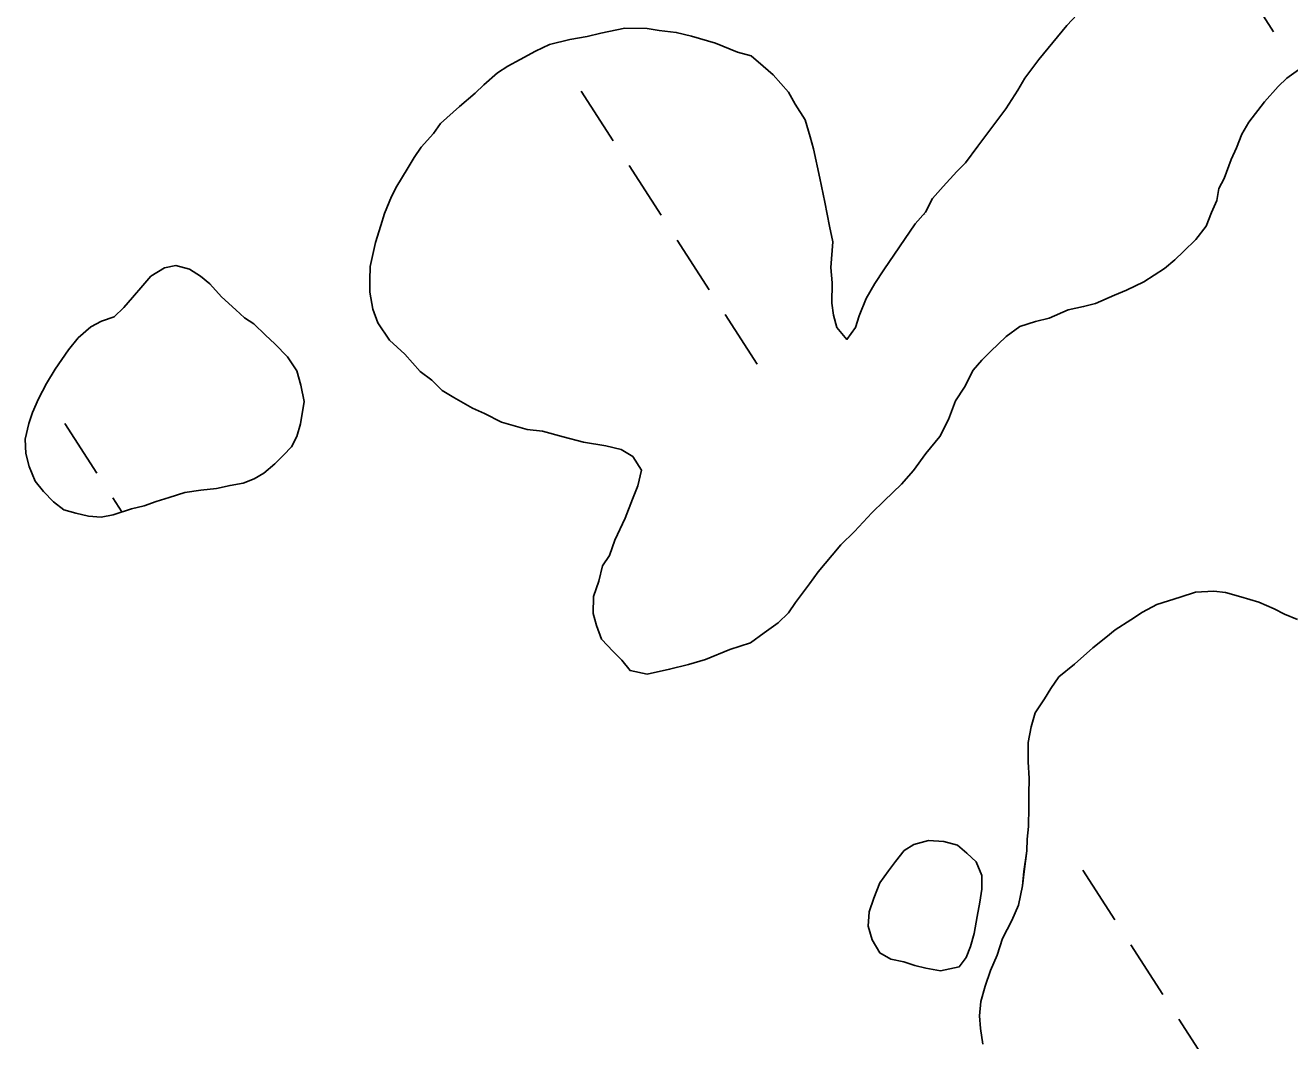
# Model space of a CAD drawing. Extents: x 3937982 to 3958556, y 219448 to 241894.
# Drawn here: x 3944450 to 3944792.4, y 232833.6 to 233108.6 of the extents above; entities that cross this region are included whole.
import ezdxf

# ---------------------------------------------------------------- set-up
doc = ezdxf.new("R2010")
doc.units = 0
doc.layers.add('V-TOPO-SHOR', color=7, linetype='Continuous')
doc.layers.add('V-WETL-SWMP', color=7, linetype='Continuous')

msp = doc.modelspace()

# ---------------------------------------------------------------- linework, layer by layer
at = {"layer": 'V-TOPO-SHOR'}
for points in [[(3944736.272, 233113.05), (3944732.039, 233108.466), (3944728.268, 233103.881), (3944724.496, 233099.293), (3944720.72, 233094.241), (3944718.821, 233091.022), (3944715.509, 233085.965), (3944711.733, 233080.913), (3944707.956, 233075.862), (3944704.649, 233071.269), (3944702.3, 233068.981), (3944698.536, 233064.856), (3944695.709, 233061.649), (3944693.807, 233057.965), (3944690.98, 233054.756), (3944682.469, 233042.347)], [(3944682.469, 233042.347), (3944680.102, 233038.669), (3944677.73, 233034.527), (3944675.813, 233029.915), (3944674.842, 233026.682), (3944672.481, 233023.466), (3944669.743, 233026.749), (3944668.858, 233030.008), (3944668.436, 233033.26), (3944668.512, 233038.822), (3944668.102, 233043.002), (3944668.659, 233049.951), (3944667.787, 233054.135), (3944666.482, 233060.646), (3944665.178, 233067.154), (3944663.427, 233075.061), (3944662.544, 233078.32), (3944661.213, 233082.975), (3944658.487, 233087.184), (3944656.674, 233090.454), (3944652.564, 233095.146), (3944649.812, 233097.501), (3944646.604, 233100.326), (3944642.908, 233101.302), (3944636.909, 233103.701), (3944630.444, 233105.64), (3944626.282, 233106.623), (3944621.654, 233107.15), (3944618.414, 233107.655), (3944612.386, 233107.735), (3944605.876, 233106.431), (3944602.155, 233105.552), (3944597.506, 233104.688), (3944591.925, 233103.369), (3944588.189, 233101.565), (3944583.987, 233099.302), (3944580.716, 233097.489), (3944577.91, 233095.673), (3944574.158, 233092.476), (3944571.809, 233090.188), (3944567.586, 233086.534), (3944562.425, 233081.965), (3944560.533, 233079.209), (3944557.24, 233075.543), (3944555.348, 233072.784), (3944553.449, 233069.563), (3944550.606, 233064.965), (3944549.179, 233062.2), (3944547.262, 233057.59), (3944546.291, 233054.354), (3944544.839, 233049.738), (3944543.363, 233043.264), (3944543.314, 233039.555), (3944543.271, 233036.309), (3944544.137, 233031.66), (3944545.478, 233027.933), (3944548.663, 233023.253), (3944552.786, 233019.489), (3944556.898, 233014.797), (3944560.111, 233012.436), (3944562.858, 233009.618), (3944566.077, 233007.719), (3944571.142, 233004.87), (3944574.367, 233003.437), (3944578.973, 233001.057), (3944585.904, 232999.109), (3944590.071, 232998.591), (3944595.615, 232997.127), (3944601.161, 232995.661), (3944607.176, 232994.655), (3944611.338, 232993.672), (3944614.557, 232991.773), (3944616.827, 232988.034), (3944615.846, 232983.872), (3944614.404, 232980.184), (3944612.483, 232975.107), (3944609.62, 232969.116), (3944608.174, 232964.961), (3944606.283, 232962.204), (3944605.3, 232958.045), (3944603.854, 232953.889), (3944603.791, 232949.253), (3944604.678, 232945.997), (3944606.017, 232942.267), (3944609.22, 232938.978), (3944611.508, 232936.631), (3944613.789, 232933.817), (3944618.414, 232932.83), (3944624.459, 232934.141), (3944629.577, 232935.464), (3944634.232, 232936.793), (3944640.761, 232939.49), (3944646.35, 232941.27), (3944650.096, 232944.002), (3944653.842, 232946.736), (3944656.66, 232949.48), (3944658.552, 232952.237), (3944662.329, 232957.287), (3944664.69, 232960.502), (3944668.461, 232965.09), (3944670.816, 232967.84)], [(3944670.816, 232967.84), (3944674.574, 232971.5), (3944679.278, 232976.54), (3944682.567, 232979.743), (3944687.265, 232984.319), (3944690.561, 232987.985), (3944693.866, 232992.576), (3944697.636, 232997.164), (3944700.016, 233001.77), (3944701.939, 233006.847), (3944704.307, 233010.525), (3944706.687, 233015.131), (3944709.042, 233017.881), (3944711.391, 233020.169), (3944715.62, 233024.285), (3944719.366, 233027.019), (3944723.556, 233028.355), (3944727.277, 233029.233), (3944732.409, 233031.482), (3944736.594, 233032.355), (3944739.852, 233033.239), (3944744.982, 233035.49), (3944748.247, 233036.838), (3944752.914, 233039.094), (3944758.528, 233042.73), (3944761.34, 233045.011), (3944763.689, 233047.299), (3944766.978, 233050.502), (3944769.808, 233054.174), (3944771.248, 233057.864), (3944772.681, 233061.092), (3944773.189, 233064.332), (3944774.617, 233067.095), (3944776.54, 233072.17), (3944777.973, 233075.397), (3944779.413, 233079.088), (3944781.312, 233082.309), (3944785.557, 233087.816), (3944789.321, 233091.941), (3944791.67, 233094.229), (3944795.416, 233096.961)], [(3944464.271, 233023.909), (3944461.678, 233020.697), (3944458.131, 233015.411), (3944455.76, 233011.502), (3944453.617, 233007.357), (3944451.946, 233003.668), (3944450.979, 233000.668), (3944449.996, 232996.506), (3944450.177, 232992.562), (3944451.057, 232989.072), (3944452.628, 232985.109), (3944454.91, 232982.297), (3944457.654, 232979.479), (3944460.408, 232977.355), (3944463.642, 232976.385), (3944467.11, 232975.643), (3944470.585, 232975.365), (3944473.839, 232976.018), (3944478.73, 232977.577), (3944482.218, 232978.457), (3944485.478, 232979.573), (3944488.972, 232980.686), (3944493.162, 232982.023), (3944497.578, 232982.66), (3944501.756, 232983.067), (3944505.479, 232983.946), (3944508.964, 232984.595), (3944511.993, 232985.713), (3944514.566, 232987.303), (3944517.611, 232989.813), (3944519.96, 232992.099), (3944522.08, 232994.391), (3944523.505, 232997.156), (3944524.48, 233000.621), (3944525.488, 233006.636), (3944524.617, 233011.051), (3944523.511, 233015.008), (3944521.011, 233018.752), (3944517.578, 233022.274), (3944515.059, 233024.627), (3944511.854, 233027.683), (3944509.327, 233029.34), (3944507.035, 233031.457), (3944503.14, 233034.986), (3944499.941, 233038.507), (3944497.418, 233040.626), (3944494.43, 233042.523), (3944490.731, 233043.498), (3944487.708, 233042.842), (3944483.969, 233040.573), (3944481.849, 233038.05), (3944479.025, 233034.843), (3944476.67, 233032.092), (3944474.085, 233029.575), (3944470.593, 233028.461), (3944467.789, 233026.876), (3944464.271, 233023.909)], [(3944794.48, 232947.647), (3944791.001, 232949.093), (3944788.222, 232950.531), (3944784.046, 232952.335), (3944779.167, 232953.799), (3944774.983, 232954.903), (3944771.842, 232955.296), (3944766.939, 232955.012), (3944762.724, 232953.666), (3944756.398, 232951.651), (3944752.523, 232949.603), (3944749.346, 232947.547), (3944745.111, 232944.805), (3944742.635, 232942.738), (3944739.1, 232939.986), (3944734.142, 232935.505), (3944729.899, 232932.062), (3944727.758, 232928.941), (3944725.973, 232926.166), (3944723.472, 232922.35), (3944722.372, 232918.516), (3944721.617, 232914.328), (3944721.549, 232909.081), (3944721.838, 232904.529), (3944721.78, 232900.332), (3944721.735, 232896.834), (3944721.666, 232891.587), (3944721.268, 232888.093), (3944721.227, 232884.946), (3944720.453, 232879.359), (3944720.054, 232875.515), (3944718.934, 232870.282), (3944717.129, 232866.106), (3944714.616, 232861.242), (3944713.156, 232856.714), (3944711.352, 232852.538), (3944709.898, 232848.36), (3944708.792, 232844.176), (3944708.391, 232840.332), (3944708.694, 232836.832), (3944709.339, 232832.623)], [(3944697.806, 232852.479), (3944693.874, 232853.226), (3944690.87, 232853.961), (3944687.87, 232854.928), (3944684.4, 232855.669), (3944681.408, 232857.332), (3944679.368, 232860.839), (3944678.258, 232864.562), (3944678.543, 232868.5), (3944679.749, 232872.195), (3944681.429, 232876.344), (3944683.79, 232879.559), (3944685.678, 232882.087), (3944688.035, 232885.069), (3944690.608, 232886.658), (3944694.564, 232887.766), (3944698.734, 232887.477), (3944702.431, 232886.5), (3944704.954, 232884.38), (3944707.473, 232882.029), (3944709.046, 232878.298), (3944708.997, 232874.589), (3944708.487, 232871.118), (3944707.739, 232867.185), (3944706.984, 232862.559), (3944706.009, 232859.094), (3944704.811, 232856.095), (3944702.922, 232853.568), (3944697.806, 232852.479)]]:
    msp.add_lwpolyline(points, dxfattribs=at)
at = {"layer": 'V-WETL-SWMP'}
for p, q in [((3944779.404, 233120.238), (3944788.063, 233106.784)), ((3944600.567, 233090.75), (3944609.227, 233077.297)), ((3944613.556, 233070.57), (3944622.216, 233057.116)), ((3944693.38, 233057.48), (3944693.494, 233057.302)), ((3944626.546, 233050.389), (3944635.206, 233036.935)), ((3944639.536, 233030.208), (3944648.196, 233016.754)), ((3944460.699, 233000.721), (3944469.359, 232987.267)), ((3944473.689, 232980.54), (3944476.13, 232976.748)), ((3944736.394, 232879.732), (3944745.054, 232866.278)), ((3944749.384, 232859.551), (3944758.044, 232846.098)), ((3944762.374, 232839.371), (3944771.034, 232825.917))]:
    msp.add_line(p, q, dxfattribs=at)
for points in [[(3944682.47, 233042.347), (3944690.981, 233054.755), (3944693.806, 233057.964), (3944695.71, 233061.649), (3944698.535, 233064.857), (3944702.3, 233068.981), (3944704.649, 233071.268), (3944707.956, 233075.862), (3944711.732, 233080.913), (3944715.509, 233085.964), (3944718.822, 233091.021), (3944720.72, 233094.242), (3944724.497, 233099.293), (3944728.268, 233103.88), (3944732.038, 233108.467), (3944736.273, 233113.049)], [(3944670.816, 232967.841), (3944668.461, 232965.09), (3944664.69, 232960.503), (3944662.329, 232957.288), (3944658.552, 232952.237), (3944656.661, 232949.48), (3944653.842, 232946.735), (3944650.096, 232944.002), (3944646.35, 232941.269), (3944640.761, 232939.489), (3944634.233, 232936.793), (3944629.578, 232935.463), (3944624.46, 232934.14), (3944618.414, 232932.829), (3944613.79, 232933.818), (3944611.508, 232936.63), (3944609.221, 232938.979), (3944606.018, 232942.268), (3944604.677, 232945.996), (3944603.792, 232949.253), (3944603.854, 232953.89), (3944605.3, 232958.044), (3944606.283, 232962.205), (3944608.174, 232964.962), (3944609.62, 232969.117), (3944612.482, 232975.107), (3944614.404, 232980.183), (3944615.845, 232983.873), (3944616.827, 232988.034), (3944614.558, 232991.774), (3944611.337, 232993.672), (3944607.177, 232994.654), (3944601.162, 232995.661), (3944595.616, 232997.126), (3944590.071, 232998.591), (3944585.904, 232999.11), (3944578.974, 233001.057), (3944574.368, 233003.436), (3944571.141, 233004.87), (3944566.078, 233007.72), (3944562.857, 233009.618), (3944560.112, 233012.436), (3944556.897, 233014.798), (3944552.786, 233019.489), (3944548.662, 233023.254), (3944545.478, 233027.933), (3944544.136, 233031.661), (3944543.271, 233036.31), (3944543.314, 233039.555), (3944543.363, 233043.265), (3944544.84, 233049.737), (3944546.292, 233054.355), (3944547.263, 233057.589), (3944549.179, 233062.2), (3944550.606, 233064.964), (3944553.45, 233069.563), (3944555.347, 233072.784), (3944557.239, 233075.542), (3944560.534, 233079.208), (3944562.425, 233081.965), (3944567.587, 233086.534), (3944571.809, 233090.188), (3944574.158, 233092.475), (3944577.91, 233095.672), (3944580.716, 233097.49), (3944583.987, 233099.301), (3944588.19, 233101.564), (3944591.924, 233103.369), (3944597.506, 233104.687), (3944602.155, 233105.552), (3944605.876, 233106.43), (3944612.386, 233107.735), (3944618.413, 233107.655), (3944621.653, 233107.149), (3944626.283, 233106.624), (3944630.444, 233105.641), (3944636.91, 233103.7), (3944642.907, 233101.302), (3944646.604, 233100.326), (3944649.812, 233097.501), (3944652.564, 233095.146), (3944656.675, 233090.454), (3944658.487, 233087.184), (3944661.213, 233082.974), (3944662.543, 233078.319), (3944663.427, 233075.061), (3944665.177, 233067.155), (3944666.482, 233060.645), (3944667.787, 233054.135), (3944668.659, 233049.95), (3944668.103, 233043.002), (3944668.511, 233038.823), (3944668.437, 233033.259), (3944668.858, 233030.007), (3944669.742, 233026.749), (3944672.481, 233023.467), (3944674.842, 233026.682), (3944675.813, 233029.915), (3944677.729, 233034.527), (3944680.102, 233038.669), (3944682.47, 233042.347)], [(3944795.417, 233096.961), (3944791.671, 233094.228), (3944789.322, 233091.941), (3944785.557, 233087.817), (3944781.311, 233082.309), (3944779.413, 233079.088), (3944777.973, 233075.397), (3944776.539, 233072.17), (3944774.617, 233067.095), (3944773.189, 233064.331), (3944772.682, 233061.092), (3944771.248, 233057.865), (3944769.808, 233054.174), (3944766.977, 233050.502), (3944763.688, 233047.299), (3944761.339, 233045.012), (3944758.527, 233042.73), (3944752.914, 233039.095), (3944748.246, 233036.838), (3944744.982, 233035.49), (3944739.852, 233033.239), (3944736.594, 233032.355), (3944732.409, 233031.483), (3944727.278, 233029.233), (3944723.556, 233028.354), (3944719.365, 233027.019), (3944715.619, 233024.286), (3944711.391, 233020.169), (3944709.042, 233017.881), (3944706.687, 233015.13), (3944704.307, 233010.524), (3944701.939, 233006.846), (3944700.017, 233001.77), (3944697.637, 232997.164), (3944693.867, 232992.577), (3944690.56, 232987.984), (3944687.265, 232984.318), (3944682.567, 232979.743), (3944679.278, 232976.54), (3944674.574, 232971.501), (3944670.816, 232967.841)], [(3944756.398, 232951.652), (3944762.723, 232953.667), (3944766.939, 232955.011), (3944771.841, 232955.296), (3944774.984, 232954.904), (3944779.168, 232953.799), (3944784.046, 232952.335), (3944788.221, 232950.53), (3944791.001, 232949.094), (3944794.48, 232947.648)], [(3944709.338, 232832.624), (3944708.694, 232836.831), (3944708.391, 232840.333), (3944708.792, 232844.176), (3944709.897, 232848.36), (3944711.352, 232852.539), (3944713.156, 232856.713), (3944714.616, 232861.242), (3944717.129, 232866.107), (3944718.934, 232870.281), (3944720.053, 232875.514), (3944720.454, 232879.358), (3944721.228, 232884.945), (3944721.269, 232888.093), (3944721.665, 232891.587), (3944721.735, 232896.834), (3944721.781, 232900.332), (3944721.837, 232904.529), (3944721.548, 232909.081), (3944721.617, 232914.328), (3944722.372, 232918.516), (3944723.473, 232922.35), (3944725.972, 232926.166), (3944727.759, 232928.941), (3944729.899, 232932.061), (3944734.143, 232935.504), (3944739.101, 232939.986), (3944742.636, 232942.738), (3944745.112, 232944.804), (3944749.347, 232947.547), (3944752.523, 232949.604), (3944756.398, 232951.652)]]:
    msp.add_lwpolyline(points, dxfattribs=at)
for points in [[(3944461.679, 233020.697), (3944464.272, 233023.909), (3944467.789, 233026.877), (3944470.593, 233028.462), (3944474.085, 233029.575), (3944476.669, 233032.092), (3944479.024, 233034.843), (3944481.849, 233038.051), (3944483.969, 233040.574), (3944487.709, 233042.843), (3944490.732, 233043.498), (3944494.429, 233042.522), (3944497.418, 233040.627), (3944499.941, 233038.507), (3944503.14, 233034.987), (3944507.035, 233031.457), (3944509.326, 233029.34), (3944511.854, 233027.683), (3944515.06, 233024.627), (3944517.579, 233022.275), (3944521.01, 233018.751), (3944523.511, 233015.008), (3944524.618, 233011.052), (3944525.487, 233006.635), (3944524.48, 233000.62), (3944523.506, 232997.155), (3944522.079, 232994.391), (3944519.961, 232992.1), (3944517.612, 232989.813), (3944514.565, 232987.303), (3944511.993, 232985.714), (3944508.964, 232984.595), (3944505.478, 232983.945), (3944501.756, 232983.067), (3944497.577, 232982.659), (3944493.163, 232982.022), (3944488.972, 232980.686), (3944485.479, 232979.573), (3944482.218, 232978.457), (3944478.729, 232977.576), (3944473.839, 232976.018), (3944470.584, 232975.365), (3944467.11, 232975.643), (3944463.642, 232976.385), (3944460.408, 232977.355), (3944457.654, 232979.479), (3944454.909, 232982.297), (3944452.628, 232985.11), (3944451.057, 232989.072), (3944450.176, 232992.562), (3944449.996, 232996.506), (3944450.979, 233000.667), (3944451.946, 233003.668), (3944453.618, 233007.356), (3944455.76, 233011.501), (3944458.131, 233015.411)], [(3944697.806, 232852.478), (3944693.874, 232853.226), (3944690.87, 232853.961), (3944687.869, 232854.928), (3944684.4, 232855.67), (3944681.408, 232857.333), (3944679.368, 232860.838), (3944678.258, 232864.562), (3944678.542, 232868.5), (3944679.75, 232872.194), (3944681.428, 232876.345), (3944683.79, 232879.56), (3944685.678, 232882.086), (3944688.036, 232885.069), (3944690.608, 232886.658), (3944694.564, 232887.765), (3944698.734, 232887.477), (3944702.431, 232886.501), (3944704.953, 232884.381), (3944707.473, 232882.029), (3944709.046, 232878.298), (3944708.997, 232874.589), (3944708.487, 232871.117), (3944707.74, 232867.186), (3944706.983, 232862.558), (3944706.009, 232859.093), (3944704.81, 232856.095), (3944702.922, 232853.569)]]:
    msp.add_lwpolyline(points, close=True, dxfattribs=at)

doc.saveas('drawing.dxf')
